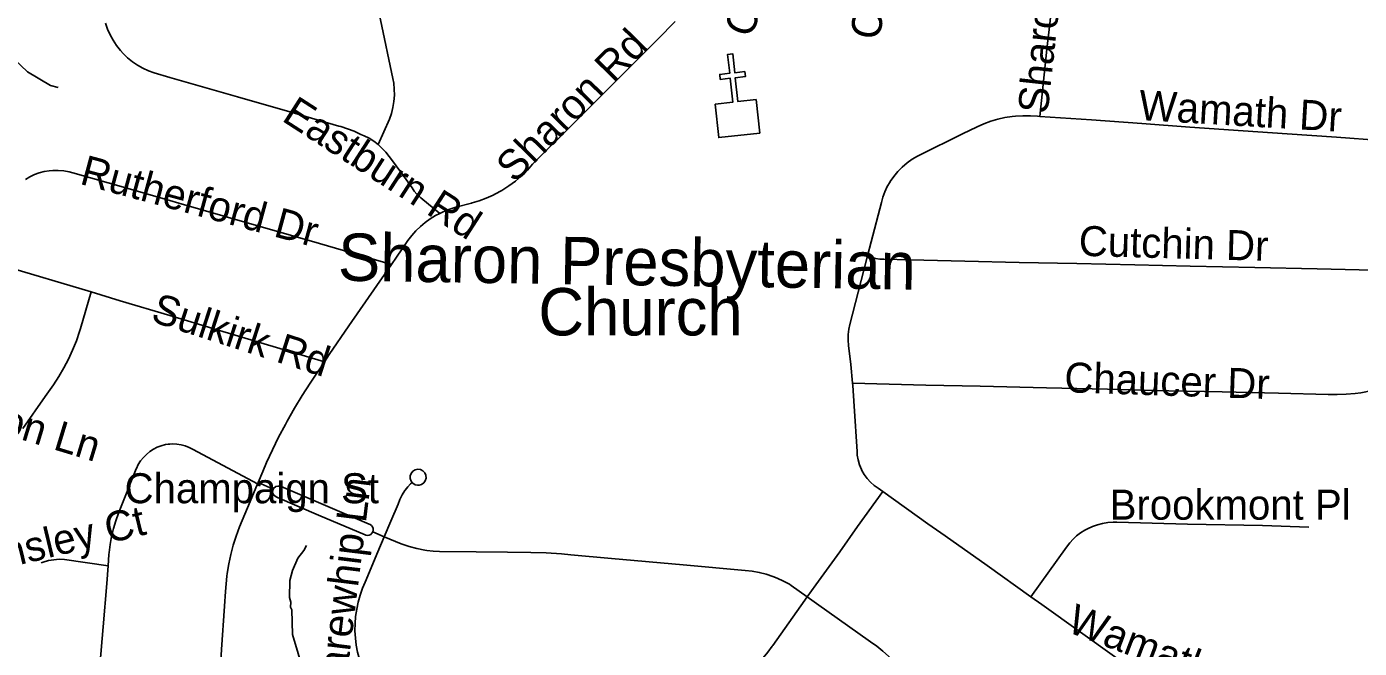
# Model space of a CAD drawing. Extents: x 1383679 to 1536984, y 460658 to 651027.
# Drawn here: x 1449622 to 1453839, y 509766 to 511735 of the extents above; entities that cross this region are included whole.
import ezdxf

# ---------------------------------------------------------------- set-up
doc = ezdxf.new("R2010")
doc.units = 0
for name, color, linetype in [('Exist Cultural Church CELL', 7, 'Continuous'), ('Exist Cultural Church Label', 7, 'Continuous'), ('Exist Hydrographic Misc Water Feature', 7, 'Continuous'), ('Exist Road Non-System Type 51', 7, 'Continuous'), ('Exist Road Non-System Type 51 Label', 7, 'Continuous')]:
    doc.layers.add(name, color=color, linetype=linetype)

msp = doc.modelspace()

# ---------------------------------------------------------------- linework, layer by layer
at = {"layer": 'Exist Cultural Church CELL'}
msp.add_lwpolyline([(1451800.4, 511489.5), (1451857, 511495.9), (1451848.5, 511571.6), (1451816.7, 511568), (1451815, 511583.9), (1451846.8, 511587.4), (1451840.1, 511647.2), (1451856.1, 511649), (1451862.7, 511589.2), (1451894.5, 511592.7), (1451896.3, 511576.9), (1451864.5, 511573.3), (1451872.9, 511497.6), (1451930.2, 511503.9), (1451942, 511398.1), (1451812.1, 511383.7)], close=True, dxfattribs=at)
at = {"layer": 'Exist Hydrographic Misc Water Feature'}
for points in [[(1449583.3, 511631), (1449624.6, 511592.2), (1449697.8, 511548.7), (1449721.7, 511542.2)], [(1450519.8, 509619.6), (1450463.6, 509810.7), (1450461.1, 509888.8), (1450457.3, 509896.9), (1450457.6, 509912.9), (1450454, 509926.9), (1450455, 509980.9), (1450463.6, 510012.7), (1450480.4, 510052.4), (1450499, 510076), (1450507.3, 510091.8)]]:
    msp.add_lwpolyline(points, dxfattribs=at)
at = {"layer": 'Exist Road Non-System Type 51'}
for p, q in [((1450354.4, 510291.6), (1450352.7, 510287.6)), ((1450402, 510269.9), (1450354.4, 510291.6)), ((1450717.4, 510135.2), (1450753.5, 510119.2))]:
    msp.add_line(p, q, dxfattribs=at)
for points in [[(1452920.9, 512332.6), (1452901, 512140.3), (1452886.4, 512002.2), (1452871, 511854.9), (1452859.4, 511744), (1452850.6, 511663.7), (1452828.6, 511450.7)], [(1450734.5, 511361.3), (1450770.2, 511441.9), (1450776.5, 511460.3), (1450781.2, 511479.1), (1450784.3, 511498.2), (1450785.7, 511517.6), (1450785.4, 511537), (1450783.5, 511556.2), (1450781, 511570.4), (1450741.4, 511757.1), (1450711, 511903.7), (1450702.3, 511944.8)], [(1450734.5, 511361.3), (1450733.8, 511361.9), (1450720.1, 511372.3), (1450705.7, 511381.4), (1450690.4, 511389.3), (1450679.5, 511394), (1450658.6, 511403.8), (1450637.7, 511411.8), (1450616.2, 511418.5), (1450609.6, 511420.2), (1450462.4, 511462.8), (1450288.8, 511512.5), (1450111.7, 511563.6), (1450075, 511574.2), (1450025.9, 511588.5), (1450007.6, 511595), (1449989.7, 511603.2), (1449972.6, 511612.8), (1449956.4, 511623.9), (1449941.2, 511636.3), (1449927.2, 511649.9), (1449918.6, 511659.6), (1449906.4, 511675.1), (1449895.4, 511691.7), (1449885.9, 511709.1), (1449877.9, 511727.3), (1449871.5, 511745.9)], [(1450929.3, 511143.7), (1450933.4, 511145.9), (1450951.6, 511153.7), (1450970.6, 511160.3), (1450979.8, 511162.9), (1451029.4, 511176.4), (1451031.7, 511176.9), (1451054.1, 511183.3), (1451076.4, 511191.4), (1451097.8, 511201), (1451103.8, 511204.1), (1451126.1, 511216.6), (1451147.8, 511230.7), (1451168.4, 511246.2), (1451188.1, 511263), (1451206.6, 511281), (1451223, 511299.2), (1451371.4, 511447.7), (1451475, 511551.1), (1451593.2, 511668.5), (1451619.7, 511694.9), (1451674.3, 511750.9)], [(1452828.6, 511450.7), (1452820.2, 511451.3), (1452798.1, 511452.8), (1452774.2, 511452.8), (1452750.6, 511451.3), (1452740.5, 511450.3), (1452717.7, 511447), (1452695, 511442), (1452672.8, 511435.4), (1452651.1, 511427.3), (1452630.3, 511417.8), (1452583, 511395.1), (1452447, 511328.2), (1452441.1, 511325.1), (1452424.2, 511315), (1452408, 511303.3), (1452392.8, 511290.4), (1452378.8, 511276.2), (1452366, 511260.9), (1452354.7, 511244.9), (1452354.1, 511244), (1452345.2, 511228.6), (1452337.7, 511212.2), (1452331.7, 511195.2), (1452327.5, 511178.4), (1452294.8, 511053.4), (1452283.2, 511009)], [(1454112, 511362.4), (1454030.3, 511367.5), (1453907.7, 511374.4), (1453766.8, 511384.9), (1453610.5, 511395.9), (1453472, 511405.6), (1453303, 511417), (1453151, 511428.2), (1452991.6, 511439.5), (1452828.6, 511450.7)], [(1450929.3, 511143.7), (1450869.8, 511193), (1450865.3, 511196.9), (1450856.3, 511205), (1450848.4, 511214.2), (1450841.8, 511224.3), (1450809.5, 511270), (1450776.1, 511314.7), (1450768.9, 511324), (1450758.1, 511337.9), (1450746.4, 511350.4), (1450734.5, 511361.3)], [(1449618, 511251.5), (1449631.9, 511259.7), (1449646.4, 511266.5), (1449661.5, 511272), (1449677.1, 511276.1), (1449693, 511278.7), (1449704.8, 511279.7), (1449722.1, 511279.7), (1449739.3, 511278.2), (1449756.4, 511275.2), (1449768.2, 511272.3), (1449936.2, 511224.1), (1450075, 511184.3), (1450103.5, 511176.2), (1450334.3, 511109.6), (1450523.4, 511055.3), (1450776.3, 510982)], [(1450929.3, 511143.7), (1450915.8, 511136.7), (1450899, 511126.3), (1450882.9, 511114.7), (1450867.8, 511101.9), (1450853.6, 511088), (1450840.4, 511073.2), (1450828.7, 511057.8), (1450792.4, 511005.3), (1450776.3, 510982)], [(1452283.2, 511009), (1452253.4, 510894.5), (1452226.7, 510792), (1452223.5, 510777.2), (1452221.5, 510760), (1452221.1, 510742.7), (1452222.4, 510725.8), (1452229.7, 510664.9), (1452235.4, 510605.7)], [(1453971.5, 510961.3), (1453705.4, 510968.1), (1453508, 510972.2), (1453304.1, 510976.9), (1453128.9, 510980.6), (1452945.5, 510984.7), (1452762.4, 510988.4), (1452590.8, 510992.2), (1452417.9, 510996.4), (1452334.7, 510998.2), (1452321.6, 510998.9), (1452308.6, 511001.2), (1452296, 511005), (1452295.6, 511005.1), (1452283.2, 511009)], [(1449825.6, 510894.9), (1449548.3, 510977.9), (1449525.8, 510985.4), (1449511.8, 510989.1)], [(1450776.3, 510982), (1450730, 510914.9), (1450641.8, 510787.2), (1450579.2, 510696.5), (1450564.2, 510673.9)], [(1449610.1, 510462.4), (1449680.6, 510563.4), (1449706.6, 510600.8), (1449723.8, 510627), (1449739.8, 510654.2), (1449754.4, 510682.1), (1449767.5, 510710.8), (1449779.2, 510740.1), (1449789.2, 510769.9), (1449792.2, 510779.6), (1449825.6, 510894.9)], [(1450564.2, 510673.9), (1450221.2, 510776.3), (1450075, 510820.1), (1449918.3, 510867.1), (1449825.6, 510894.9)], [(1450564.2, 510673.9), (1450519.4, 510606.5), (1450493.7, 510567), (1450469.4, 510526.8), (1450446.4, 510485.7), (1450440.8, 510475.3), (1450419.4, 510435.5), (1450399.5, 510395.3), (1450381, 510354.5), (1450369.1, 510326.1), (1450354.4, 510291.6)], [(1452235.4, 510605.7), (1452467.3, 510599.7), (1452638.9, 510596.4), (1452848.9, 510591.1), (1453042, 510587.2), (1453236.8, 510582.3), (1453405.5, 510578.9), (1453583, 510574.5), (1453740.1, 510570.7), (1453768.6, 510570), (1453797.5, 510570.9), (1453826.2, 510573.3), (1453844.3, 510575.7), (1453880.1, 510582.8), (1453883.8, 510583.7), (1453995.6, 510608.7)], [(1452235.4, 510605.7), (1452236, 510599.2), (1452240.8, 510533.3), (1452249.6, 510390), (1452250.5, 510378.4), (1452253.2, 510362.8), (1452257.6, 510347.5), (1452263.6, 510333), (1452265.1, 510329.7), (1452272.7, 510316.5), (1452281.8, 510304), (1452292.2, 510292.5), (1452303.9, 510282.4), (1452316, 510274.1), (1452330.9, 510263.4)], [(1450352.7, 510287.6), (1450148.6, 510396.4), (1450136.1, 510402.8), (1450123.5, 510407.7), (1450110.5, 510411.1), (1450097.2, 510413.2), (1450083.8, 510413.9), (1450075, 510413.4), (1450070.2, 510413.1), (1450060.9, 510411.7), (1450047.8, 510408.1), (1450035, 510403.1), (1450022.9, 510396.8), (1450011.4, 510389.3), (1450000.9, 510380.6), (1449991.3, 510370.8), (1449982.7, 510360.1), (1449975.3, 510348.6), (1449969.1, 510336.1), (1449968.6, 510335.1), (1449913.1, 510194.1), (1449904, 510169.9), (1449896.4, 510145.4), (1449890.4, 510120.5), (1449885.8, 510095.3), (1449882.7, 510069.7), (1449882.2, 510063.5), (1449879.5, 510027.5)], [(1450841.9, 510291.4), (1450838.4, 510295.6), (1450835.4, 510303.7), (1450835.4, 510312.3), (1450838.2, 510320.5), (1450843.6, 510327.3), (1450851, 510331.8), (1450859.4, 510333.6), (1450868, 510332.5), (1450875.7, 510328.5), (1450881.6, 510322.2), (1450885.1, 510314.3), (1450885.7, 510305.7), (1450883.4, 510297.3), (1450878.4, 510290.3), (1450871.4, 510285.3), (1450863.7, 510283.1), (1450859.2, 510282.9), (1450851.4, 510284.5), (1450843.9, 510288.9), (1450841.9, 510291.4)], [(1450352.7, 510287.6), (1450328.9, 510231.8), (1450295.6, 510150.7), (1450284.8, 510122), (1450275.6, 510093.1), (1450267.9, 510063.7), (1450261.6, 510033.9), (1450256.7, 510003.7), (1450255.7, 509995.3), (1450250.7, 509946.2), (1450247.5, 509900.1), (1450238.5, 509763), (1450232, 509658.9), (1450221.4, 509498.5), (1450215.4, 509406.3), (1450209.2, 509315.5)], [(1450753.5, 510119.2), (1450774.5, 510168.7), (1450797.4, 510223.2), (1450803.1, 510238.2), (1450810.3, 510252.5), (1450818.9, 510266), (1450820.1, 510267.7), (1450827.9, 510277.9), (1450836.8, 510287.1), (1450841.9, 510291.4)], [(1450717.4, 510135.2), (1450714.7, 510130.6), (1450710.7, 510127), (1450705.9, 510124.7), (1450700.5, 510123.9), (1450695.2, 510124.6), (1450693, 510125.5), (1450545.4, 510187.7), (1450415.6, 510243.5), (1450411.4, 510246), (1450407.4, 510248.8), (1450403.3, 510252.6), (1450400.4, 510259.6), (1450400.7, 510267.2), (1450402, 510269.9)], [(1450402, 510269.9), (1450404.1, 510274), (1450410.1, 510278.7), (1450417.1, 510280.4), (1450419.5, 510280.1), (1450420.5, 510280), (1450424.4, 510279.5), (1450426.9, 510278.6), (1450559.8, 510221.4), (1450706, 510159.8), (1450709.3, 510158.4), (1450713.6, 510155.2), (1450716.7, 510150.8), (1450718.5, 510145.8), (1450718.8, 510140.4), (1450717.4, 510135.2)], [(1452092.2, 509929.4), (1452119.3, 509967.2), (1452194.8, 510072.5), (1452250.7, 510152), (1452330.9, 510263.4)], [(1452330.9, 510263.4), (1452473.7, 510161.1), (1452528.6, 510123.1), (1452661.3, 510028.6), (1452800, 509929.6)], [(1452800, 509929.6), (1452912.9, 510087.1), (1452922.6, 510100.2), (1452933.1, 510111.9), (1452944.6, 510122.6), (1452957.1, 510132.2), (1452970.5, 510140.6), (1452979.3, 510145.3), (1452994.8, 510152.2), (1453010.6, 510157.7), (1453026.8, 510161.9), (1453043.3, 510164.6), (1453060.1, 510165.8), (1453071.7, 510165.8), (1453295.4, 510159.9), (1453532.5, 510154.9), (1453679.6, 510150.6)], [(1450663, 509867.5), (1450666.3, 509890.4), (1450671, 509912.9), (1450677.2, 509935.1), (1450684.9, 509956.8), (1450692.9, 509975.5), (1450733.7, 510072.4), (1450753.5, 510119.2)], [(1452092.2, 509929.4), (1452041.5, 509965.5), (1452035.7, 509969.1), (1452016.8, 509979.6), (1451997.2, 509988.7), (1451983.2, 509994.3), (1451961.9, 510001.2), (1451940.1, 510006.6), (1451917.9, 510010.4), (1451896.1, 510012.5), (1451699.9, 510030.8), (1451472.3, 510050.6), (1451344.1, 510062.4), (1451314.2, 510065.3), (1451265.9, 510068.6), (1451217.5, 510070.3), (1451143.5, 510071), (1451044.5, 510072.1), (1450928.4, 510072.8), (1450908, 510073.8), (1450887.8, 510076.3), (1450881.7, 510077.3), (1450856.7, 510082.3), (1450831.9, 510088.9), (1450807.5, 510097.1), (1450753.5, 510119.2)], [(1449879.5, 510027.5), (1449741.6, 510048.1), (1449724.6, 510048.3), (1449707.6, 510047), (1449690.8, 510044.2), (1449674.3, 510039.7), (1449667.6, 510037.5)], [(1449879.5, 510027.5), (1449875.4, 509971.7), (1449863.8, 509834.1), (1449853.4, 509711.4), (1449842.6, 509580.7), (1449833.1, 509467.7), (1449831.2, 509445.9), (1449828.2, 509423.9), (1449823.6, 509401.7), (1449818, 509380.9), (1449813.5, 509370.8), (1449806.7, 509355.3), (1449796.9, 509339.1), (1449784.8, 509323.3), (1449772.9, 509309.2), (1449771.8, 509308.1), (1449698, 509226.4), (1449611.4, 509131.3)], [(1451880, 509675.2), (1451886.8, 509679.4), (1451906, 509693.2), (1451918.8, 509703.5), (1451936.1, 509719.4), (1451952.3, 509736.3), (1451967.4, 509754.2), (1451981.5, 509773.3), (1451982.9, 509775.4), (1452071.7, 509900.9), (1452092.2, 509929.4)], [(1452457.5, 509494.9), (1452457.1, 509506.7), (1452454.6, 509531.2), (1452450.5, 509555.2), (1452448.9, 509563), (1452443.2, 509585.6), (1452435.8, 509607.9), (1452426.9, 509629.6), (1452416.4, 509650.7), (1452404.7, 509670.7), (1452395.4, 509685.4), (1452381.2, 509705.1), (1452365.7, 509723.8), (1452349, 509741.5), (1452331.1, 509757.9), (1452312.1, 509773.2), (1452292.6, 509786.8), (1452121.5, 509908.7), (1452092.2, 509929.4)], [(1452800, 509929.6), (1452834, 509905.3), (1453072.1, 509735.2), (1453086.9, 509725.1), (1453102.2, 509716.6), (1453104.3, 509715.5), (1453119, 509708.7), (1453134.5, 509703.3), (1453150.5, 509699.5), (1453166.8, 509697.5), (1453182.9, 509697.2), (1453388.4, 509701.7), (1453399.3, 509701.5), (1453414.1, 509699.9), (1453428.7, 509696.8), (1453443.2, 509692.3), (1453577.1, 509643.2)], [(1450754.5, 509590.9), (1450719.8, 509638.6), (1450707.5, 509658.2), (1450696.4, 509678.5), (1450686.7, 509699.4), (1450678.4, 509721.1), (1450674.9, 509731.9), (1450669.1, 509754), (1450664.9, 509776.4), (1450662.1, 509799.1), (1450660.9, 509821.9), (1450661.2, 509844.7), (1450663, 509867.5)], [(1450663, 509867.5), (1450663, 509867.7), (1450663, 509867.3), (1450663, 509867.5)]]:
    msp.add_lwpolyline(points, dxfattribs=at)

# ---------------------------------------------------------------- texts
at = {"layer": 'Exist Cultural Church Label'}
for s, rotation, p in [('Sharon Presbyterian', 359.1041, (1450606.2, 510930.8)), ('Church', 0, (1451241.1, 510757.2))]:
    msp.add_text(s, height=150, rotation=rotation, dxfattribs=at).set_placement(p)
at = {"layer": 'Exist Road Non-System Type 51 Label'}
for s, rotation, p in [('Chalcombe Court', 79.3314, (1452319.1, 511689)), ('Chalcombe Court', 67.0872, (1451911.4, 511695.1)), ('Sharon Woods Ln', 83.8112, (1452852.6, 511456.7)), ('Sharon Rd', 45.4445, (1451166.3, 511237.1)), ('Eastburn Rd', 327.2045, (1450425.8, 511439)), ('Wamath Dr', 356.6344, (1453139.5, 511439.6)), ('Rutherford Dr', 344.8495, (1449786.6, 511237.8)), ('Cutchin Dr', 358.3986, (1452950.4, 511009.6)), ('Sulkirk Rd', 342.122, (1450011, 510802.9)), ('Chaucer Dr', 358.0756, (1452904.6, 510577.4)), ('Meadston Ln', 343.0763, (1449134.9, 510570.4)), ('Champaign St', 359.9962, (1449931.9, 510225.9)), ('Warewhip Ln', 82.985, (1450621.9, 509566)), ('Brookmont Pl', 0.0008, (1453049.1, 510173.8)), ('Insley Ct', 13.5328, (1449524.4, 510012.3)), ('Wamath Dr', 339.185, (1452909.8, 509820.3))]:
    msp.add_text(s, height=95, rotation=rotation, dxfattribs=at).set_placement(p)

doc.saveas('drawing.dxf')
